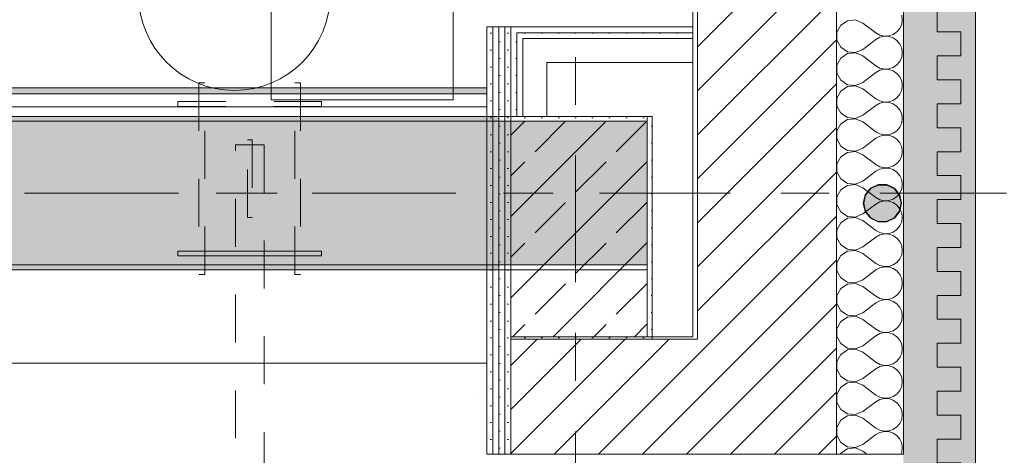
# Model space of a CAD drawing. Header units: metres. Extents: x -3.6 to 84.5, y -11 to 16.8.
# Tile 1022 of 1056: x 60.6 to 62.6, y 0 to 0.9. Entities that reach past the tile are written whole.
import ezdxf

# ---------------------------------------------------------------- set-up
doc = ezdxf.new("R2010")
doc.units = ezdxf.units.M
doc.header["$MEASUREMENT"] = 0
for name, pattern in [('Achse', [0.2, 0.1, -0.05, 0, -0.05]), ('Strichlinie doppelt', [0.546806, 0.264583, -0.105833, 0.070556, -0.105833]), ('Strichlinie eng', [0.115, 0.075, -0.04]), ('Wipeout_Contour', [1, 0, -1])]:
    doc.linetypes.add(name, pattern=pattern)
for name, color, linetype in [('301 - Elemente.Linie', 7, 'Continuous'), ('302 - Elemente.Schraffur', 7, 'Continuous'), ('451 - Universal.Achsen Raster', 7, 'Continuous'), ('605 - Struktur.Wand Innen', 7, 'Continuous'), ('607 - Struktur.Stütze', 7, 'Continuous'), ('608 - Struktur.Träger', 7, 'Continuous'), ('653 - Abdeckung.TB Verkofferung', 7, 'Continuous'), ('701 - Einrichtung.Möbel', 7, 'Continuous')]:
    doc.layers.add(name, color=color, linetype=linetype)
pattern_1 = [(45, (0, 0), (-0.01767767, 0.01767767), [0, -0.025])]
pattern_2 = [(45, (0, 0), (-0.08485281, 0.08485281), []), (45, (-0.04243, 0.04243), (-0.08485281, 0.08485281), [0.09, -0.03])]

# ---------------------------------------------------------------- blocks, each defined once
blk = doc.blocks.new('*X1')
at = {"layer": '302 - Elemente.Schraffur', "color": 7, "linetype": 'Continuous', "lineweight": 5}
for p, q in [((62.2979, 0.9099), (62.2839, 0.9007)), ((62.3145, 0.9115), (62.2979, 0.9099)), ((62.33, 0.905), (62.3145, 0.9115)), ((62.33, 0.905), (62.3575, 0.8844)), ((62.4125, 0.9119), (62.4112, 0.9213)), ((62.4112, 0.9025), (62.4125, 0.9119)), ((62.2839, 0.9007), (62.276, 0.8859)), ((62.276, 0.8859), (62.276, 0.8692)), ((62.3575, 0.8844), (62.3658, 0.8798)), ((62.3935, 0.8812), (62.4013, 0.8865)), ((62.4013, 0.8865), (62.4073, 0.8938)), ((62.4073, 0.8938), (62.4112, 0.9025)), ((62.276, 0.8692), (62.2839, 0.8544)), ((62.33, 0.8501), (62.3575, 0.8707)), ((62.3658, 0.8753), (62.3575, 0.8707)), ((62.3658, 0.8798), (62.375, 0.8777)), ((62.375, 0.8774), (62.3658, 0.8753)), ((62.375, 0.8777), (62.3845, 0.8781)), ((62.3845, 0.8769), (62.375, 0.8774)), ((62.3845, 0.8781), (62.3935, 0.8812)), ((62.3935, 0.8739), (62.3845, 0.8769)), ((62.4013, 0.8685), (62.3935, 0.8739)), ((62.4073, 0.8612), (62.4013, 0.8685)), ((62.2839, 0.8544), (62.2979, 0.8452)), ((62.2979, 0.8452), (62.3145, 0.8436)), ((62.3145, 0.8436), (62.33, 0.8501)), ((62.4112, 0.8526), (62.4073, 0.8612)), ((62.4125, 0.8432), (62.4112, 0.8526)), ((62.4112, 0.8338), (62.4125, 0.8432)), ((62.2839, 0.8319), (62.276, 0.8172)), ((62.2979, 0.8412), (62.2839, 0.8319)), ((62.3145, 0.8428), (62.2979, 0.8412)), ((62.33, 0.8363), (62.3145, 0.8428)), ((62.33, 0.8363), (62.3575, 0.8157)), ((62.4013, 0.8178), (62.4073, 0.8251)), ((62.4073, 0.8251), (62.4112, 0.8338)), ((62.276, 0.8172), (62.276, 0.8004)), ((62.33, 0.7813), (62.3575, 0.8019)), ((62.3575, 0.8157), (62.3658, 0.8111)), ((62.3658, 0.8065), (62.3575, 0.8019)), ((62.3658, 0.8111), (62.375, 0.8089)), ((62.375, 0.8087), (62.3658, 0.8065)), ((62.375, 0.8089), (62.3845, 0.8094)), ((62.3845, 0.8082), (62.375, 0.8087)), ((62.3845, 0.8094), (62.3935, 0.8124)), ((62.3935, 0.8052), (62.3845, 0.8082)), ((62.3935, 0.8124), (62.4013, 0.8178)), ((62.4013, 0.7998), (62.3935, 0.8052)), ((62.276, 0.8004), (62.2839, 0.7857)), ((62.2839, 0.7857), (62.2979, 0.7764)), ((62.3145, 0.7748), (62.33, 0.7813)), ((62.4073, 0.7925), (62.4013, 0.7998)), ((62.4112, 0.7838), (62.4073, 0.7925)), ((62.4125, 0.7744), (62.4112, 0.7838)), ((62.2839, 0.7632), (62.276, 0.7484)), ((62.2979, 0.7725), (62.2839, 0.7632)), ((62.2979, 0.7764), (62.3145, 0.7748)), ((62.3145, 0.774), (62.2979, 0.7725)), ((62.33, 0.7676), (62.3145, 0.774)), ((62.33, 0.7676), (62.3575, 0.7469)), ((62.4073, 0.7564), (62.4112, 0.765)), ((62.4112, 0.765), (62.4125, 0.7744)), ((62.276, 0.7484), (62.276, 0.7317)), ((62.3575, 0.7469), (62.3658, 0.7424)), ((62.3658, 0.7424), (62.375, 0.7402)), ((62.375, 0.7402), (62.3845, 0.7407)), ((62.3845, 0.7407), (62.3935, 0.7437)), ((62.3935, 0.7437), (62.4013, 0.7491)), ((62.4013, 0.7491), (62.4073, 0.7564)), ((62.276, 0.7317), (62.2839, 0.7169)), ((62.33, 0.7126), (62.3575, 0.7332)), ((62.3658, 0.7378), (62.3575, 0.7332)), ((62.375, 0.7399), (62.3658, 0.7378)), ((62.3845, 0.7395), (62.375, 0.7399)), ((62.3935, 0.7364), (62.3845, 0.7395)), ((62.4013, 0.7311), (62.3935, 0.7364)), ((62.4073, 0.7238), (62.4013, 0.7311)), ((62.4112, 0.7151), (62.4073, 0.7238)), ((62.2839, 0.7169), (62.2979, 0.7077)), ((62.2979, 0.7037), (62.2839, 0.6945)), ((62.2979, 0.7077), (62.3145, 0.7061)), ((62.3145, 0.7053), (62.2979, 0.7037)), ((62.3145, 0.7061), (62.33, 0.7126)), ((62.33, 0.6988), (62.3145, 0.7053)), ((62.4125, 0.7057), (62.4112, 0.7151)), ((62.4112, 0.6963), (62.4125, 0.7057)), ((62.2839, 0.6945), (62.276, 0.6797)), ((62.276, 0.6797), (62.276, 0.663)), ((62.33, 0.6988), (62.3575, 0.6782)), ((62.3935, 0.675), (62.4013, 0.6803)), ((62.4013, 0.6803), (62.4073, 0.6876)), ((62.4073, 0.6876), (62.4112, 0.6963)), ((62.276, 0.663), (62.2839, 0.6482)), ((62.33, 0.6438), (62.3575, 0.6645)), ((62.3575, 0.6782), (62.3658, 0.6736)), ((62.3658, 0.669), (62.3575, 0.6645)), ((62.3658, 0.6736), (62.375, 0.6715)), ((62.375, 0.6712), (62.3658, 0.669)), ((62.375, 0.6715), (62.3845, 0.6719)), ((62.3845, 0.6707), (62.375, 0.6712)), ((62.3845, 0.6719), (62.3935, 0.675)), ((62.3935, 0.6677), (62.3845, 0.6707)), ((62.4013, 0.6623), (62.3935, 0.6677)), ((62.4073, 0.655), (62.4013, 0.6623)), ((62.2839, 0.6482), (62.2979, 0.6389)), ((62.2979, 0.6389), (62.3145, 0.6374)), ((62.3145, 0.6374), (62.33, 0.6438)), ((62.4112, 0.6463), (62.4073, 0.655)), ((62.4125, 0.637), (62.4112, 0.6463)), ((62.2839, 0.6257), (62.276, 0.611)), ((62.2979, 0.635), (62.2839, 0.6257)), ((62.3145, 0.6366), (62.2979, 0.635)), ((62.33, 0.6301), (62.3145, 0.6366)), ((62.33, 0.6301), (62.3575, 0.6095)), ((62.4013, 0.6116), (62.4073, 0.6189)), ((62.4073, 0.6189), (62.4112, 0.6276)), ((62.4112, 0.6276), (62.4125, 0.637)), ((62.276, 0.611), (62.276, 0.5942)), ((62.3575, 0.6095), (62.3658, 0.6049)), ((62.3658, 0.6003), (62.3575, 0.5957)), ((62.3658, 0.6049), (62.375, 0.6027)), ((62.375, 0.6024), (62.3658, 0.6003)), ((62.375, 0.6027), (62.3845, 0.6032)), ((62.3845, 0.602), (62.375, 0.6024)), ((62.3845, 0.6032), (62.3935, 0.6062)), ((62.3935, 0.599), (62.3845, 0.602)), ((62.3935, 0.6062), (62.4013, 0.6116)), ((62.4013, 0.5936), (62.3935, 0.599)), ((62.276, 0.5942), (62.2839, 0.5795)), ((62.2839, 0.5795), (62.2979, 0.5702)), ((62.33, 0.5751), (62.3575, 0.5957)), ((62.4073, 0.5863), (62.4013, 0.5936)), ((62.4112, 0.5776), (62.4073, 0.5863)), ((62.4125, 0.5682), (62.4112, 0.5776)), ((62.2839, 0.557), (62.276, 0.5422)), ((62.2979, 0.5662), (62.2839, 0.557)), ((62.2979, 0.5702), (62.3145, 0.5686)), ((62.3145, 0.5678), (62.2979, 0.5662)), ((62.3145, 0.5686), (62.33, 0.5751)), ((62.33, 0.5613), (62.3145, 0.5678)), ((62.33, 0.5613), (62.3575, 0.5407)), ((62.4073, 0.5501), (62.4112, 0.5588)), ((62.4112, 0.5588), (62.4125, 0.5682)), ((62.276, 0.5422), (62.276, 0.5255)), ((62.3575, 0.5407), (62.3658, 0.5361)), ((62.3658, 0.5361), (62.375, 0.534)), ((62.3845, 0.5344), (62.3935, 0.5375)), ((62.3935, 0.5375), (62.4013, 0.5428)), ((62.4013, 0.5428), (62.4073, 0.5501)), ((62.276, 0.5255), (62.2839, 0.5107)), ((62.33, 0.5064), (62.3575, 0.527)), ((62.3658, 0.5316), (62.3575, 0.527)), ((62.375, 0.5337), (62.3658, 0.5316)), ((62.375, 0.534), (62.3845, 0.5344)), ((62.3845, 0.5332), (62.375, 0.5337)), ((62.3935, 0.5302), (62.3845, 0.5332)), ((62.4013, 0.5248), (62.3935, 0.5302)), ((62.4073, 0.5175), (62.4013, 0.5248)), ((62.4112, 0.5089), (62.4073, 0.5175)), ((62.2839, 0.5107), (62.2979, 0.5015)), ((62.2979, 0.4975), (62.2839, 0.4882)), ((62.2979, 0.5015), (62.3145, 0.4999)), ((62.3145, 0.4991), (62.2979, 0.4975)), ((62.3145, 0.4999), (62.33, 0.5064)), ((62.33, 0.4926), (62.3145, 0.4991)), ((62.4125, 0.4995), (62.4112, 0.5089)), ((62.4112, 0.4901), (62.4125, 0.4995)), ((62.2839, 0.4882), (62.276, 0.4735)), ((62.276, 0.4735), (62.276, 0.4567)), ((62.33, 0.4926), (62.3575, 0.472)), ((62.3935, 0.4687), (62.4013, 0.4741)), ((62.4013, 0.4741), (62.4073, 0.4814)), ((62.4073, 0.4814), (62.4112, 0.4901)), ((62.276, 0.4567), (62.2839, 0.442)), ((62.33, 0.4376), (62.3575, 0.4582)), ((62.3575, 0.472), (62.3658, 0.4674)), ((62.3658, 0.4628), (62.3575, 0.4582)), ((62.3658, 0.4674), (62.375, 0.4652)), ((62.375, 0.465), (62.3658, 0.4628)), ((62.375, 0.4652), (62.3845, 0.4657)), ((62.3845, 0.4645), (62.375, 0.465)), ((62.3845, 0.4657), (62.3935, 0.4687)), ((62.3935, 0.4615), (62.3845, 0.4645)), ((62.4013, 0.4561), (62.3935, 0.4615)), ((62.4073, 0.4488), (62.4013, 0.4561)), ((62.2839, 0.442), (62.2979, 0.4327)), ((62.2979, 0.4327), (62.3145, 0.4311)), ((62.3145, 0.4311), (62.33, 0.4376)), ((62.4112, 0.4401), (62.4073, 0.4488)), ((62.4125, 0.4307), (62.4112, 0.4401)), ((62.2839, 0.4195), (62.276, 0.4047)), ((62.2979, 0.4288), (62.2839, 0.4195)), ((62.3145, 0.4303), (62.2979, 0.4288)), ((62.33, 0.4239), (62.3145, 0.4303)), ((62.33, 0.4239), (62.3575, 0.4032)), ((62.4013, 0.4054), (62.4073, 0.4127)), ((62.4073, 0.4127), (62.4112, 0.4213)), ((62.4112, 0.4213), (62.4125, 0.4307)), ((62.276, 0.4047), (62.276, 0.388)), ((62.3575, 0.4032), (62.3658, 0.3987)), ((62.3658, 0.3941), (62.3575, 0.3895)), ((62.3658, 0.3987), (62.375, 0.3965)), ((62.375, 0.3962), (62.3658, 0.3941)), ((62.375, 0.3965), (62.3845, 0.397)), ((62.3845, 0.3958), (62.375, 0.3962)), ((62.3845, 0.397), (62.3935, 0.4)), ((62.3935, 0.3927), (62.3845, 0.3958)), ((62.3935, 0.4), (62.4013, 0.4054)), ((62.4013, 0.3874), (62.3935, 0.3927)), ((62.276, 0.388), (62.2839, 0.3732)), ((62.2839, 0.3732), (62.2979, 0.364)), ((62.33, 0.3689), (62.3575, 0.3895)), ((62.4073, 0.3801), (62.4013, 0.3874)), ((62.4112, 0.3714), (62.4073, 0.3801)), ((62.4125, 0.362), (62.4112, 0.3714)), ((62.2839, 0.3508), (62.276, 0.336)), ((62.2979, 0.36), (62.2839, 0.3508)), ((62.2979, 0.364), (62.3145, 0.3624)), ((62.3145, 0.3616), (62.2979, 0.36)), ((62.3145, 0.3624), (62.33, 0.3689)), ((62.33, 0.3551), (62.3145, 0.3616)), ((62.33, 0.3551), (62.3575, 0.3345)), ((62.4073, 0.3439), (62.4112, 0.3526)), ((62.4112, 0.3526), (62.4125, 0.362)), ((62.276, 0.336), (62.276, 0.3193)), ((62.3575, 0.3345), (62.3658, 0.3299)), ((62.3658, 0.3299), (62.375, 0.3278)), ((62.3845, 0.3282), (62.3935, 0.3313)), ((62.3935, 0.3313), (62.4013, 0.3366)), ((62.4013, 0.3366), (62.4073, 0.3439)), ((62.276, 0.3193), (62.2839, 0.3045)), ((62.33, 0.3001), (62.3575, 0.3208)), ((62.3658, 0.3253), (62.3575, 0.3208)), ((62.375, 0.3275), (62.3658, 0.3253)), ((62.375, 0.3278), (62.3845, 0.3282)), ((62.3845, 0.327), (62.375, 0.3275)), ((62.3935, 0.324), (62.3845, 0.327)), ((62.4013, 0.3186), (62.3935, 0.324)), ((62.4073, 0.3113), (62.4013, 0.3186)), ((62.4112, 0.3026), (62.4073, 0.3113)), ((62.2839, 0.3045), (62.2979, 0.2952)), ((62.2979, 0.2913), (62.2839, 0.282)), ((62.2979, 0.2952), (62.3145, 0.2937)), ((62.3145, 0.2929), (62.2979, 0.2913)), ((62.3145, 0.2937), (62.33, 0.3001)), ((62.33, 0.2864), (62.3145, 0.2929)), ((62.4125, 0.2933), (62.4112, 0.3026)), ((62.4112, 0.2839), (62.4125, 0.2933)), ((62.2839, 0.282), (62.276, 0.2673)), ((62.33, 0.2864), (62.3575, 0.2658)), ((62.3935, 0.2625), (62.4013, 0.2679)), ((62.4013, 0.2679), (62.4073, 0.2752)), ((62.4073, 0.2752), (62.4112, 0.2839)), ((62.276, 0.2673), (62.276, 0.2505)), ((62.276, 0.2505), (62.2839, 0.2358)), ((62.33, 0.2314), (62.3575, 0.252)), ((62.3575, 0.2658), (62.3658, 0.2612)), ((62.3658, 0.2566), (62.3575, 0.252)), ((62.3658, 0.2612), (62.375, 0.259)), ((62.375, 0.2587), (62.3658, 0.2566)), ((62.375, 0.259), (62.3845, 0.2595)), ((62.3845, 0.2583), (62.375, 0.2587)), ((62.3845, 0.2595), (62.3935, 0.2625)), ((62.3935, 0.2553), (62.3845, 0.2583)), ((62.4013, 0.2499), (62.3935, 0.2553)), ((62.4073, 0.2426), (62.4013, 0.2499)), ((62.2839, 0.2358), (62.2979, 0.2265)), ((62.2979, 0.2265), (62.3145, 0.2249)), ((62.3145, 0.2249), (62.33, 0.2314)), ((62.4112, 0.2339), (62.4073, 0.2426)), ((62.4125, 0.2245), (62.4112, 0.2339)), ((62.2839, 0.2133), (62.276, 0.1985)), ((62.2979, 0.2225), (62.2839, 0.2133)), ((62.3145, 0.2241), (62.2979, 0.2225)), ((62.33, 0.2176), (62.3145, 0.2241)), ((62.33, 0.2176), (62.3575, 0.197)), ((62.4013, 0.1991), (62.4073, 0.2064)), ((62.4073, 0.2064), (62.4112, 0.2151)), ((62.4112, 0.2151), (62.4125, 0.2245)), ((62.276, 0.1985), (62.276, 0.1818)), ((62.3575, 0.197), (62.3658, 0.1924)), ((62.3658, 0.1879), (62.3575, 0.1833)), ((62.3658, 0.1924), (62.375, 0.1903)), ((62.375, 0.19), (62.3658, 0.1879)), ((62.375, 0.1903), (62.3845, 0.1907)), ((62.3845, 0.1895), (62.375, 0.19)), ((62.3845, 0.1907), (62.3935, 0.1938)), ((62.3935, 0.1865), (62.3845, 0.1895)), ((62.3935, 0.1938), (62.4013, 0.1991)), ((62.4013, 0.1811), (62.3935, 0.1865)), ((62.276, 0.1818), (62.2839, 0.167)), ((62.2839, 0.167), (62.2979, 0.1578)), ((62.33, 0.1627), (62.3575, 0.1833)), ((62.4073, 0.1738), (62.4013, 0.1811)), ((62.4112, 0.1652), (62.4073, 0.1738)), ((62.4125, 0.1558), (62.4112, 0.1652)), ((62.2839, 0.1445), (62.276, 0.1298)), ((62.2979, 0.1538), (62.2839, 0.1445)), ((62.2979, 0.1578), (62.3145, 0.1562)), ((62.3145, 0.1554), (62.2979, 0.1538)), ((62.3145, 0.1562), (62.33, 0.1627)), ((62.33, 0.1489), (62.3145, 0.1554)), ((62.33, 0.1489), (62.3575, 0.1283)), ((62.4073, 0.1377), (62.4112, 0.1464)), ((62.4112, 0.1464), (62.4125, 0.1558)), ((62.276, 0.1298), (62.276, 0.113)), ((62.3575, 0.1283), (62.3658, 0.1237)), ((62.3658, 0.1237), (62.375, 0.1215)), ((62.3845, 0.122), (62.3935, 0.125)), ((62.3935, 0.125), (62.4013, 0.1304)), ((62.4013, 0.1304), (62.4073, 0.1377)), ((62.276, 0.113), (62.2839, 0.0983)), ((62.33, 0.0939), (62.3575, 0.1145)), ((62.3658, 0.1191), (62.3575, 0.1145)), ((62.375, 0.1213), (62.3658, 0.1191)), ((62.375, 0.1215), (62.3845, 0.122)), ((62.3845, 0.1208), (62.375, 0.1213)), ((62.3935, 0.1178), (62.3845, 0.1208)), ((62.4013, 0.1124), (62.3935, 0.1178)), ((62.4073, 0.1051), (62.4013, 0.1124)), ((62.4112, 0.0964), (62.4073, 0.1051)), ((62.2839, 0.0983), (62.2979, 0.089)), ((62.2979, 0.0851), (62.2839, 0.0758)), ((62.2979, 0.089), (62.3145, 0.0874)), ((62.3145, 0.0866), (62.2979, 0.0851)), ((62.3145, 0.0874), (62.33, 0.0939)), ((62.33, 0.0802), (62.3145, 0.0866)), ((62.4125, 0.087), (62.4112, 0.0964)), ((62.4112, 0.0776), (62.4125, 0.087)), ((62.2839, 0.0758), (62.276, 0.061)), ((62.33, 0.0802), (62.3575, 0.0595)), ((62.4013, 0.0617), (62.4073, 0.069)), ((62.4073, 0.069), (62.4112, 0.0776)), ((62.276, 0.061), (62.276, 0.0443)), ((62.276, 0.0443), (62.2839, 0.0295)), ((62.33, 0.0252), (62.3575, 0.0458)), ((62.3575, 0.0595), (62.3658, 0.055)), ((62.3658, 0.0504), (62.3575, 0.0458)), ((62.3658, 0.055), (62.375, 0.0528)), ((62.375, 0.0525), (62.3658, 0.0504)), ((62.375, 0.0528), (62.3845, 0.0533)), ((62.3845, 0.0521), (62.375, 0.0525)), ((62.3845, 0.0533), (62.3935, 0.0563)), ((62.3935, 0.049), (62.3845, 0.0521)), ((62.3935, 0.0563), (62.4013, 0.0617)), ((62.4013, 0.0437), (62.3935, 0.049)), ((62.4073, 0.0364), (62.4013, 0.0437)), ((62.2839, 0.0295), (62.2979, 0.0203)), ((62.3145, 0.0187), (62.33, 0.0252)), ((62.4112, 0.0277), (62.4073, 0.0364)), ((62.4125, 0.0183), (62.4112, 0.0277)), ((62.2839, 0.0071), (62.2828, 0.005)), ((62.2979, 0.0163), (62.2839, 0.0071)), ((62.2979, 0.0203), (62.3145, 0.0187)), ((62.3145, 0.0179), (62.2979, 0.0163)), ((62.33, 0.0114), (62.3145, 0.0179)), ((62.33, 0.0114), (62.3385, 0.005)), ((62.4094, 0.005), (62.4112, 0.0089)), ((62.4112, 0.0089), (62.4125, 0.0183))]:
    blk.add_line(p, q, dxfattribs=at)

msp = doc.modelspace()

# ---------------------------------------------------------------- hatches: boundary and pattern name
at = {"layer": '302 - Elemente.Schraffur', "linetype": 'Continuous', "lineweight": 0, "true_color": 0x4b4532}
msp.add_hatch(color=49, dxfattribs=at).paths.add_polyline_path([(62.415, 5.1), (62.415, -2.875), (62.565, -2.931), (62.565, 5.1)])
at = {"layer": '653 - Abdeckung.TB Verkofferung', "linetype": 'Continuous', "lineweight": 0, "true_color": 0x000000}
h = msp.add_hatch(dxfattribs=at)
h.set_pattern_fill('Gips_0001', color=18, style=0, pattern_type=2)
h.set_pattern_definition(pattern_1)
h.paths.add_polyline_path([(47.44, 0.757), (61.545, 0.757), (61.545, 0.7695), (47.44, 0.7695)])

# ---------------------------------------------------------------- linework, layer by layer
at = {"layer": '301 - Elemente.Linie', "color": 7, "linetype": 'Continuous', "lineweight": 13}
msp.add_line((62.565, 5.1), (62.565, -7.92), dxfattribs=at)
at = {"layer": '301 - Elemente.Linie', "color": 7, "linetype": 'Continuous', "lineweight": 5}
msp.add_line((61.5267, 0.1209), (61.5267, 0.1209), dxfattribs=at)
at = {"layer": '301 - Elemente.Linie', "color": 7, "linetype": 'Continuous', "lineweight": 18}
msp.add_lwpolyline([(61.095, 0.745), (61.475, 0.745), (61.475, 1.23), (61.095, 1.23)], close=True, dxfattribs=at)
at = {"layer": '301 - Elemente.Linie', "color": 140, "linetype": 'Continuous', "lineweight": 18, "true_color": 0x00aaff}
for points in [[(62.485, 0.8365), (62.535, 0.8365), (62.535, 0.8865), (62.485, 0.8865), (62.485, 0.9365)], [(62.485, 0.7365), (62.535, 0.7365), (62.535, 0.7865), (62.485, 0.7865), (62.485, 0.8365)], [(62.485, 0.6365), (62.535, 0.6365), (62.535, 0.6865), (62.485, 0.6865), (62.485, 0.7365)], [(62.485, 0.5365), (62.535, 0.5365), (62.535, 0.5865), (62.485, 0.5865), (62.485, 0.6365)], [(62.485, 0.4365), (62.535, 0.4365), (62.535, 0.4865), (62.485, 0.4865), (62.485, 0.5365)], [(62.485, 0.3365), (62.535, 0.3365), (62.535, 0.3865), (62.485, 0.3865), (62.485, 0.4365)], [(62.485, 0.2365), (62.535, 0.2365), (62.535, 0.2865), (62.485, 0.2865), (62.485, 0.3365)], [(62.485, 0.1365), (62.535, 0.1365), (62.535, 0.1865), (62.485, 0.1865), (62.485, 0.2365)], [(62.485, 0.0365), (62.535, 0.0365), (62.535, 0.0865), (62.485, 0.0865), (62.485, 0.1365)], [(62.485, -0.0635), (62.535, -0.0635), (62.535, -0.0135), (62.485, -0.0135), (62.485, 0.0365)]]:
    msp.add_lwpolyline(points, dxfattribs=at)
at = {"layer": '301 - Elemente.Linie', "color": 140, "linetype": 'Strichlinie eng', "lineweight": 13, "true_color": 0x00aaff}
for points in [[(60.944, 0.38), (60.956, 0.38), (60.956, 0.78), (60.944, 0.78)], [(61.144, 0.78), (61.156, 0.78), (61.156, 0.38), (61.144, 0.38)], [(60.9, 0.741), (61.2, 0.741), (61.2, 0.731), (60.9, 0.731)], [(61.045, 0.661), (61.055, 0.661), (61.055, 0.499), (61.045, 0.499)], [(61.02, 0.651), (61.08, 0.651), (61.08, -0.162), (61.02, -0.162)]]:
    msp.add_lwpolyline(points, close=True, dxfattribs=at)
at = {"layer": '301 - Elemente.Linie', "color": 140, "linetype": 'Continuous', "lineweight": 13, "true_color": 0x00aaff}
msp.add_lwpolyline([(60.9, 0.419), (61.2, 0.419), (61.2, 0.429), (60.9, 0.429)], close=True, dxfattribs=at)
at = {"layer": '653 - Abdeckung.TB Verkofferung', "color": 7, "linetype": 'Continuous', "lineweight": 9}
for p, q in [((44.79, 0.7695), (61.545, 0.7695)), ((61.545, 0.195), (61.545, 0.7695)), ((44.79, 0.195), (61.545, 0.195))]:
    msp.add_line(p, q, dxfattribs=at)
at = {"layer": '653 - Abdeckung.TB Verkofferung', "color": 7, "linetype": 'Continuous', "lineweight": 5}
for p, q in [((61.545, 0.7695), (47.44, 0.7695)), ((61.545, 0.757), (47.44, 0.757)), ((61.545, 0.73), (47.44, 0.73)), ((61.545, 0.71), (47.44, 0.71))]:
    msp.add_line(p, q, dxfattribs=at)
at = {"layer": '653 - Abdeckung.TB Verkofferung', "color": 7, "linetype": 'Continuous', "lineweight": 5, "flags": 128}
msp.add_lwpolyline([(61.545, 0.7695), (61.545, 0.757), (61.545, 0.73), (61.545, 0.71)], dxfattribs=at)
at = {"layer": '701 - Einrichtung.Möbel', "color": 252, "linetype": 'Continuous', "lineweight": 13, "true_color": 0x919191}
msp.add_lwpolyline([(61.218, 0.9643, 1), (60.818, 0.9643, 1)], format="xyb", close=True, dxfattribs=at)

# ---------------------------------------------------------------- wipeouts: each hides what was drawn before it
at = {"color": 254, "linetype": 'Wipeout_Contour', "lineweight": 0, "ltscale": 246.43393}
msp.add_wipeout([(61.595, 0.71), (61.6075, 0.71), (61.6075, 0.885), (61.595, 0.885)], dxfattribs=at).dxf.layer = '605 - Struktur.Wand Innen'

# ---------------------------------------------------------------- next in the draw order: hatches: boundary and pattern name
at = {"layer": '605 - Struktur.Wand Innen', "linetype": 'Continuous', "lineweight": 5}
h = msp.add_hatch(dxfattribs=at)
h.set_pattern_fill('Gips_0001', style=0, pattern_type=2)
h.set_pattern_definition(pattern_1)
h.paths.add_polyline_path([(61.595, 0.71), (61.6075, 0.71), (61.6075, 0.885), (61.595, 0.885)])

# ---------------------------------------------------------------- next in the draw order: wipeouts: each hides what was drawn before it
at = {"color": 254, "linetype": 'Wipeout_Contour', "lineweight": 0, "ltscale": 249.801045}
msp.add_wipeout([(62.275, 0.005), (62.415, 0.005), (62.415, 5.1), (62.275, 5.1)], dxfattribs=at).dxf.layer = '302 - Elemente.Schraffur'

# ---------------------------------------------------------------- next in the draw order: hatches: boundary and pattern name
at = {"layer": '302 - Elemente.Schraffur', "linetype": 'Continuous', "lineweight": 0, "true_color": 0x002a3f}
msp.add_hatch(color=158, dxfattribs=at).paths.add_polyline_path([(62.4168, 5.0365), (62.4414, 5.0365), (62.4414, -0.4635), (62.535, -0.4635), (62.535, 5.0365), (62.535, 5.0865), (62.4168, 5.0865)])
at = {"layer": '302 - Elemente.Schraffur', "linetype": 'Continuous', "lineweight": 13}
msp.add_hatch(color=255, dxfattribs=at).paths.add_polyline_path([(62.3311, 0.5289), (62.335, 0.5115), (62.3461, 0.4976), (62.3622, 0.4899), (62.38, 0.4899), (62.396, 0.4976), (62.4071, 0.5115), (62.4111, 0.5289), (62.4071, 0.5462), (62.396, 0.5601), (62.38, 0.5679), (62.3622, 0.5679), (62.3461, 0.5601), (62.335, 0.5462)])
at = {"layer": '302 - Elemente.Schraffur', "linetype": 'Continuous', "lineweight": 13, "true_color": 0xff6a6a}
msp.add_hatch(color=11, dxfattribs=at).paths.add_polyline_path([(62.3321, 0.5289), (62.336, 0.512), (62.3468, 0.4984), (62.3624, 0.4909), (62.3798, 0.4909), (62.3954, 0.4984), (62.4062, 0.512), (62.41, 0.5289), (62.4062, 0.5458), (62.3954, 0.5593), (62.3798, 0.5668), (62.3624, 0.5668), (62.3468, 0.5593), (62.336, 0.5458)])

# ---------------------------------------------------------------- next in the draw order: linework, layer by layer
at = {"layer": '301 - Elemente.Linie', "color": 7, "linetype": 'Continuous', "lineweight": 18}
msp.add_line((62.415, 0.005), (62.415, 5.1), dxfattribs=at)
at = {"layer": '301 - Elemente.Linie', "color": 7, "linetype": 'Continuous', "lineweight": 9}
for points in [[(62.3311, 0.5289), (62.335, 0.5115), (62.3461, 0.4976), (62.3622, 0.4899), (62.38, 0.4899), (62.396, 0.4976), (62.4071, 0.5115), (62.4111, 0.5289), (62.4071, 0.5462), (62.396, 0.5601), (62.38, 0.5679), (62.3622, 0.5679), (62.3461, 0.5601), (62.335, 0.5462)], [(62.3321, 0.5289), (62.336, 0.512), (62.3468, 0.4984), (62.3624, 0.4909), (62.3798, 0.4909), (62.3954, 0.4984), (62.4062, 0.512), (62.41, 0.5289), (62.4062, 0.5458), (62.3954, 0.5593), (62.3798, 0.5668), (62.3624, 0.5668), (62.3468, 0.5593), (62.336, 0.5458)]]:
    msp.add_lwpolyline(points, close=True, dxfattribs=at)

# ---------------------------------------------------------------- next in the draw order: block references
at = {"layer": '302 - Elemente.Schraffur', "color": 7, "linetype": 'Continuous', "lineweight": 5}
msp.add_blockref('*X1', (0, 0), dxfattribs=at)

# ---------------------------------------------------------------- next in the draw order: wipeouts: each hides what was drawn before it
at = {"color": 254, "linetype": 'Wipeout_Contour', "lineweight": 0, "ltscale": 246.48357}
msp.add_wipeout([(61.6075, 0.71), (61.62, 0.71), (61.62, 0.8725), (61.6075, 0.8725)], dxfattribs=at).dxf.layer = '605 - Struktur.Wand Innen'

# ---------------------------------------------------------------- next in the draw order: hatches: boundary and pattern name
at = {"layer": '605 - Struktur.Wand Innen', "linetype": 'Continuous', "lineweight": 5}
h = msp.add_hatch(dxfattribs=at)
h.set_pattern_fill('Gips_0001', style=0, pattern_type=2)
h.set_pattern_definition(pattern_1)
h.paths.add_polyline_path([(61.6075, 0.71), (61.62, 0.71), (61.62, 0.8725), (61.6075, 0.8725)])
at = {"layer": '607 - Struktur.Stütze', "linetype": 'Continuous', "lineweight": 0, "true_color": 0x000000}
h = msp.add_hatch(dxfattribs=at)
h.set_pattern_fill('Gips_0001', color=18, style=0, pattern_type=2)
h.set_pattern_definition(pattern_1)
h.paths.add_polyline_path([(61.57, 0.71), (61.57, 0.24), (61.89, 0.24), (61.89, 0.71)])
h.paths.add_polyline_path([(61.58, 0.25), (61.58, 0.7), (61.88, 0.7), (61.88, 0.25)], flags=0)
h = msp.add_hatch(dxfattribs=at)
h.set_pattern_fill('Beton__Stahlbeton_0001', color=18, style=0, pattern_type=2)
h.set_pattern_definition(pattern_2)
h.paths.add_polyline_path([(61.58, 0.25), (61.88, 0.25), (61.88, 0.7), (61.58, 0.7)])

# ---------------------------------------------------------------- next in the draw order: linework, layer by layer
at = {"layer": '607 - Struktur.Stütze', "color": 7, "linetype": 'Continuous', "lineweight": 5, "flags": 128}
msp.add_lwpolyline([(61.57, 0.71), (61.57, 0.24), (61.89, 0.24), (61.89, 0.71)], close=True, dxfattribs=at)
at = {"layer": '607 - Struktur.Stütze', "color": 7, "linetype": 'Continuous', "lineweight": 13, "flags": 128}
msp.add_lwpolyline([(61.58, 0.25), (61.88, 0.25), (61.88, 0.7), (61.58, 0.7)], close=True, dxfattribs=at)

# ---------------------------------------------------------------- next in the draw order: wipeouts: each hides what was drawn before it
at = {"color": 254, "linetype": 'Wipeout_Contour', "lineweight": 0, "ltscale": 371.993518}
msp.add_wipeout([(61.985, 5.1), (61.985, 0.245), (61.595, 0.245), (61.595, 0.005), (62.275, 0.005), (62.275, 5.1)], dxfattribs=at).dxf.layer = '302 - Elemente.Schraffur'

# ---------------------------------------------------------------- next in the draw order: hatches: boundary and pattern name
at = {"layer": '302 - Elemente.Schraffur', "linetype": 'Continuous', "lineweight": 5}
h = msp.add_hatch(dxfattribs=at)
h.set_pattern_fill('MW_Kalksandstein_0001', style=0, pattern_type=2)
h.set_pattern_definition([(45, (0, 0), (-0.04596194, 0.04596194), [])])
h.paths.add_polyline_path([(61.985, 5.1), (61.985, 0.245), (61.595, 0.245), (61.595, 0.005), (62.275, 0.005), (62.275, 5.1)])

# ---------------------------------------------------------------- next in the draw order: linework, layer by layer
at = {"layer": '301 - Elemente.Linie', "color": 7, "linetype": 'Continuous', "lineweight": 18}
for p, q in [((62.275, 0.005), (62.275, 5.1)), ((61.88, 0.25), (61.975, 0.25))]:
    msp.add_line(p, q, dxfattribs=at)
at = {"layer": '605 - Struktur.Wand Innen', "color": 7, "linetype": 'Continuous', "lineweight": 13}
msp.add_line((61.62, 0.8225), (61.62, 0.71), dxfattribs=at)
for points in [[(61.67, 0.8225), (61.975, 0.8225)], [(61.67, 0.71), (61.67, 0.8225)], [(62.415, 0.005), (62.275, 0.005)]]:
    msp.add_lwpolyline(points, dxfattribs=at)
at = {"layer": '608 - Struktur.Träger', "color": 7, "linetype": 'Continuous', "lineweight": 13}
msp.add_line((61.88, 0.39), (61.88, 0.71), dxfattribs=at)
at = {"layer": '608 - Struktur.Träger', "color": 7, "linetype": 'Continuous', "lineweight": 9}
msp.add_line((61.88, 0.7), (61.88, 0.4), dxfattribs=at)

# ---------------------------------------------------------------- next in the draw order: wipeouts: each hides what was drawn before it
at = {"color": 254, "linetype": 'Wipeout_Contour', "lineweight": 0, "ltscale": 246.376046}
msp.add_wipeout([(61.595, 0.005), (61.595, 0.8975), (61.5825, 0.8975), (61.5825, 0.005)], dxfattribs=at).dxf.layer = '605 - Struktur.Wand Innen'

# ---------------------------------------------------------------- next in the draw order: hatches: boundary and pattern name
at = {"layer": '605 - Struktur.Wand Innen', "linetype": 'Continuous', "lineweight": 5}
h = msp.add_hatch(dxfattribs=at)
h.set_pattern_fill('Gips_0001', style=0, pattern_type=2)
h.set_pattern_definition(pattern_1)
h.paths.add_polyline_path([(61.595, 0.005), (61.595, 0.8975), (61.5825, 0.8975), (61.5825, 0.005)])

# ---------------------------------------------------------------- next in the draw order: linework, layer by layer
at = {"layer": '301 - Elemente.Linie', "color": 7, "linetype": 'Continuous', "lineweight": 18}
for p, q in [((61.595, 0.005), (61.595, 0.26)), ((61.595, 0.245), (61.985, 0.245)), ((62.275, 0.005), (61.595, 0.005))]:
    msp.add_line(p, q, dxfattribs=at)
at = {"layer": '301 - Elemente.Linie', "color": 7, "linetype": 'Continuous', "lineweight": 5}
msp.add_line((61.595, 0.043), (61.595, 0.043), dxfattribs=at)
msp.add_line((61.595, 0.043), (61.595, 0.043), dxfattribs=at)
at = {"layer": '605 - Struktur.Wand Innen', "color": 7, "linetype": 'Continuous', "lineweight": 13}
msp.add_lwpolyline([(61.595, 0.01), (61.595, 0.8975)], dxfattribs=at)

# ---------------------------------------------------------------- next in the draw order: wipeouts: each hides what was drawn before it
at = {"color": 254, "linetype": 'Wipeout_Contour', "lineweight": 0, "ltscale": 246.32605}
msp.add_wipeout([(61.5825, 0.005), (61.5825, 0.8975), (61.57, 0.8975), (61.57, 0.005)], dxfattribs=at).dxf.layer = '605 - Struktur.Wand Innen'

# ---------------------------------------------------------------- next in the draw order: hatches: boundary and pattern name
at = {"layer": '605 - Struktur.Wand Innen', "linetype": 'Continuous', "lineweight": 5}
h = msp.add_hatch(dxfattribs=at)
h.set_pattern_fill('Gips_0001', style=0, pattern_type=2)
h.set_pattern_definition(pattern_1)
h.paths.add_polyline_path([(61.5825, 0.005), (61.5825, 0.8975), (61.57, 0.8975), (61.57, 0.005)])

# ---------------------------------------------------------------- next in the draw order: linework, layer by layer
at = {"layer": '605 - Struktur.Wand Innen', "color": 7, "linetype": 'Continuous', "lineweight": 9}
msp.add_line((61.5825, 0.005), (61.5825, 0.8975), dxfattribs=at)
at = {"layer": '605 - Struktur.Wand Innen', "color": 7, "linetype": 'Continuous', "lineweight": 13}
msp.add_lwpolyline([(61.57, 0.8975), (61.57, 0.01)], dxfattribs=at)

# ---------------------------------------------------------------- next in the draw order: wipeouts: each hides what was drawn before it
at = {"color": 254, "linetype": 'Wipeout_Contour', "lineweight": 0, "ltscale": 246.276054}
msp.add_wipeout([(61.57, 0.005), (61.57, 0.8975), (61.5575, 0.8975), (61.5575, 0.005)], dxfattribs=at).dxf.layer = '605 - Struktur.Wand Innen'

# ---------------------------------------------------------------- next in the draw order: hatches: boundary and pattern name
at = {"layer": '605 - Struktur.Wand Innen', "linetype": 'Continuous', "lineweight": 5}
h = msp.add_hatch(dxfattribs=at)
h.set_pattern_fill('Gips_0001', style=0, pattern_type=2)
h.set_pattern_definition(pattern_1)
h.paths.add_polyline_path([(61.57, 0.005), (61.57, 0.8975), (61.5575, 0.8975), (61.5575, 0.005)])

# ---------------------------------------------------------------- next in the draw order: linework, layer by layer
at = {"layer": '605 - Struktur.Wand Innen', "color": 7, "linetype": 'Continuous', "lineweight": 13}
msp.add_lwpolyline([(61.57, 0.005), (61.57, 0.8975)], dxfattribs=at)
at = {"layer": '608 - Struktur.Träger', "color": 7, "linetype": 'Continuous', "lineweight": 5}
for p, q in [((61.57, 0.71), (61.57, 0.7)), ((61.57, 0.4), (61.57, 0.39))]:
    msp.add_line(p, q, dxfattribs=at)
at = {"layer": '608 - Struktur.Träger', "color": 7, "linetype": 'Continuous', "lineweight": 13}
msp.add_line((61.88, 0.7), (61.57, 0.7), dxfattribs=at)

# ---------------------------------------------------------------- next in the draw order: wipeouts: each hides what was drawn before it
at = {"color": 254, "linetype": 'Wipeout_Contour', "lineweight": 0, "ltscale": 246.226058}
msp.add_wipeout([(61.5575, 0.005), (61.5575, 0.8975), (61.545, 0.8975), (61.545, 0.005)], dxfattribs=at).dxf.layer = '605 - Struktur.Wand Innen'

# ---------------------------------------------------------------- next in the draw order: hatches: boundary and pattern name
at = {"layer": '605 - Struktur.Wand Innen', "linetype": 'Continuous', "lineweight": 5}
h = msp.add_hatch(dxfattribs=at)
h.set_pattern_fill('Gips_0001', style=0, pattern_type=2)
h.set_pattern_definition(pattern_1)
h.paths.add_polyline_path([(61.5575, 0.005), (61.5575, 0.8975), (61.545, 0.8975), (61.545, 0.005)])
at = {"layer": '608 - Struktur.Träger', "linetype": 'Continuous', "lineweight": 0, "true_color": 0x000000}
h = msp.add_hatch(dxfattribs=at)
h.set_pattern_fill('Beton__Stahlbeton_0001', color=18, style=0, pattern_type=2)
h.set_pattern_definition(pattern_2)
h.paths.add_polyline_path([(0.69, 0.7), (0.38, 0.7), (0.38, 0.4), (0.69, 0.4), (3.97, 0.4), (4.29, 0.4), (7.57, 0.4), (7.89, 0.4), (11.17, 0.4), (11.49, 0.4), (14.77, 0.4), (15.09, 0.4), (18.37, 0.4), (18.69, 0.4), (21.97, 0.4), (22.29, 0.4), (25.57, 0.4), (25.89, 0.4), (29.17, 0.4), (29.49, 0.4), (32.77, 0.4), (33.09, 0.4), (36.37, 0.4), (36.69, 0.4), (39.97, 0.4), (40.29, 0.4), (43.57, 0.4), (43.89, 0.4), (47.17, 0.4), (47.49, 0.4), (50.77, 0.4), (51.09, 0.4), (51.8, 0.4), (51.97, 0.4), (54.37, 0.4), (54.69, 0.4), (57.97, 0.4), (58.29, 0.4), (61.57, 0.4), (61.88, 0.4), (61.88, 0.7), (61.57, 0.7), (58.29, 0.7), (57.97, 0.7), (54.69, 0.7), (54.37, 0.7), (51.97, 0.7), (51.8, 0.7), (51.09, 0.7), (50.77, 0.7), (47.49, 0.7), (47.17, 0.7), (43.89, 0.7), (43.57, 0.7), (40.29, 0.7), (39.935, 0.7), (36.69, 0.7), (36.37, 0.7), (33.09, 0.7), (32.77, 0.7), (29.49, 0.7), (29.17, 0.7), (25.89, 0.7), (25.57, 0.7), (22.29, 0.7), (21.97, 0.7), (18.69, 0.7), (18.37, 0.7), (15.09, 0.7), (14.77, 0.7), (11.49, 0.7), (11.17, 0.7), (7.89, 0.7), (7.57, 0.7), (4.29, 0.7), (3.97, 0.7)])
h = msp.add_hatch(dxfattribs=at)
h.set_pattern_fill('Gips_0001', color=18, style=0, pattern_type=2)
h.set_pattern_definition(pattern_1)
h.paths.add_polyline_path([(58.29, 0.71), (58.29, 0.7), (61.57, 0.7), (61.57, 0.71)])
h = msp.add_hatch(dxfattribs=at)
h.set_pattern_fill('Gips_0001', color=18, style=0, pattern_type=2)
h.set_pattern_definition(pattern_1)
h.paths.add_polyline_path([(58.29, 0.4), (58.29, 0.39), (61.57, 0.39), (61.57, 0.4)])

# ---------------------------------------------------------------- next in the draw order: linework, layer by layer
at = {"layer": '301 - Elemente.Linie', "color": 7, "linetype": 'Continuous', "lineweight": 5}
msp.add_line((61.545, 0.043), (61.545, 0.043), dxfattribs=at)
msp.add_line((61.545, 0.043), (61.545, 0.043), dxfattribs=at)
at = {"layer": '451 - Universal.Achsen Raster', "color": 160, "linetype": 'Strichlinie doppelt', "lineweight": 9, "true_color": 0x3232ff}
msp.add_line((64.935, 0.55), (-3.175, 0.55), dxfattribs=at)
at = {"layer": '605 - Struktur.Wand Innen', "color": 7, "linetype": 'Continuous', "lineweight": 9}
msp.add_line((61.5575, 0.005), (61.5575, 0.8975), dxfattribs=at)
at = {"layer": '605 - Struktur.Wand Innen', "color": 7, "linetype": 'Continuous', "lineweight": 13}
for points in [[(61.595, 0.8975), (61.545, 0.8975)], [(61.545, 0.8975), (61.545, 0.005)], [(61.545, 0.005), (61.595, 0.005)]]:
    msp.add_lwpolyline(points, dxfattribs=at)
at = {"layer": '608 - Struktur.Träger', "color": 7, "linetype": 'Continuous', "lineweight": 13}
for p, q in [((0.38, 0.71), (61.88, 0.71)), ((61.57, 0.7), (58.29, 0.7)), ((0.38, 0.39), (61.88, 0.39))]:
    msp.add_line(p, q, dxfattribs=at)
at = {"layer": '608 - Struktur.Träger', "color": 7, "linetype": 'Continuous', "lineweight": 5}
for p, q in [((61.57, 0.71), (58.29, 0.71)), ((61.57, 0.39), (58.29, 0.39))]:
    msp.add_line(p, q, dxfattribs=at)
at = {"layer": '608 - Struktur.Träger', "color": 7, "linetype": 'Achse', "lineweight": 9}
msp.add_line((0.38, 0.55), (61.88, 0.55), dxfattribs=at)
at = {"layer": '608 - Struktur.Träger', "color": 7, "linetype": 'Continuous', "lineweight": 13, "flags": 128}
msp.add_lwpolyline([(61.88, 0.4), (61.57, 0.4), (58.29, 0.4), (57.97, 0.4), (54.69, 0.4), (54.37, 0.4)], dxfattribs=at)

# ---------------------------------------------------------------- next in the draw order: wipeouts: each hides what was drawn before it
at = {"color": 254, "linetype": 'Wipeout_Contour', "lineweight": 0, "ltscale": 185.315393}
msp.add_wipeout([(61.595, 0.885), (61.6075, 0.885), (61.595, 0.8975)], dxfattribs=at).dxf.layer = '605 - Struktur.Wand Innen'

# ---------------------------------------------------------------- next in the draw order: hatches: boundary and pattern name
at = {"layer": '605 - Struktur.Wand Innen', "linetype": 'Continuous', "lineweight": 5}
h = msp.add_hatch(dxfattribs=at)
h.set_pattern_fill('Gips_0001', style=0, pattern_type=2)
h.set_pattern_definition(pattern_1)
h.paths.add_polyline_path([(61.595, 0.885), (61.6075, 0.885), (61.595, 0.8975)])

# ---------------------------------------------------------------- next in the draw order: wipeouts: each hides what was drawn before it
at = {"color": 254, "linetype": 'Wipeout_Contour', "lineweight": 0, "ltscale": 185.352456}
msp.add_wipeout([(61.6075, 0.8725), (61.62, 0.8725), (61.6075, 0.885)], dxfattribs=at).dxf.layer = '605 - Struktur.Wand Innen'

# ---------------------------------------------------------------- next in the draw order: hatches: boundary and pattern name
at = {"layer": '605 - Struktur.Wand Innen', "linetype": 'Continuous', "lineweight": 5}
h = msp.add_hatch(dxfattribs=at)
h.set_pattern_fill('Gips_0001', style=0, pattern_type=2)
h.set_pattern_definition(pattern_1)
h.paths.add_polyline_path([(61.6075, 0.8725), (61.62, 0.8725), (61.6075, 0.885)])

# ---------------------------------------------------------------- next in the draw order: wipeouts: each hides what was drawn before it
at = {"color": 254, "linetype": 'Wipeout_Contour', "lineweight": 0, "ltscale": 247.198669}
msp.add_wipeout([(61.6075, 0.885), (61.975, 0.885), (61.975, 0.8975), (61.6075, 0.8975)], dxfattribs=at).dxf.layer = '605 - Struktur.Wand Innen'

# ---------------------------------------------------------------- next in the draw order: hatches: boundary and pattern name
at = {"layer": '605 - Struktur.Wand Innen', "linetype": 'Continuous', "lineweight": 5}
h = msp.add_hatch(dxfattribs=at)
h.set_pattern_fill('Gips_0001', style=0, pattern_type=2)
h.set_pattern_definition(pattern_1)
h.paths.add_polyline_path([(61.6075, 0.885), (61.975, 0.885), (61.975, 0.8975), (61.6075, 0.8975)])

# ---------------------------------------------------------------- next in the draw order: wipeouts: each hides what was drawn before it
at = {"color": 254, "linetype": 'Wipeout_Contour', "lineweight": 0, "ltscale": 184.342675}
msp.add_wipeout([(61.6075, 0.8975), (61.595, 0.8975), (61.6075, 0.885)], dxfattribs=at).dxf.layer = '605 - Struktur.Wand Innen'
at = {"color": 254, "linetype": 'Wipeout_Contour', "lineweight": 0, "ltscale": 247.222954}
msp.add_wipeout([(61.62, 0.8725), (61.975, 0.8725), (61.975, 0.885), (61.62, 0.885)], dxfattribs=at).dxf.layer = '605 - Struktur.Wand Innen'

# ---------------------------------------------------------------- next in the draw order: hatches: boundary and pattern name
at = {"layer": '605 - Struktur.Wand Innen', "linetype": 'Continuous', "lineweight": 5}
h = msp.add_hatch(dxfattribs=at)
h.set_pattern_fill('Gips_0001', style=0, pattern_type=2)
h.set_pattern_definition(pattern_1)
h.paths.add_polyline_path([(61.6075, 0.8975), (61.595, 0.8975), (61.6075, 0.885)])
h = msp.add_hatch(dxfattribs=at)
h.set_pattern_fill('Gips_0001', style=0, pattern_type=2)
h.set_pattern_definition(pattern_1)
h.paths.add_polyline_path([(61.62, 0.8725), (61.975, 0.8725), (61.975, 0.885), (61.62, 0.885)])

# ---------------------------------------------------------------- next in the draw order: linework, layer by layer
at = {"layer": '301 - Elemente.Linie', "color": 7, "linetype": 'Continuous', "lineweight": 18}
for p, q in [((61.975, 5.1), (61.975, 0.25)), ((61.985, 5.1), (61.985, 0.245))]:
    msp.add_line(p, q, dxfattribs=at)
at = {"layer": '451 - Universal.Achsen Raster', "color": 160, "linetype": 'Strichlinie doppelt', "lineweight": 9, "true_color": 0x3232ff}
msp.add_line((61.73, -10.585), (61.73, 16.355), dxfattribs=at)
at = {"layer": '605 - Struktur.Wand Innen', "color": 7, "linetype": 'Continuous', "lineweight": 13}
msp.add_line((61.975, 0.8725), (61.67, 0.8725), dxfattribs=at)
for points in [[(61.595, 0.8975), (61.595, 0.885)], [(61.975, 0.8975), (61.595, 0.8975)], [(61.595, 0.885), (61.595, 0.71)], [(61.975, 0.8975), (61.975, 0.885)], [(61.975, 0.885), (61.975, 0.8725)], [(61.975, 0.8725), (61.975, 0.8225)]]:
    msp.add_lwpolyline(points, dxfattribs=at)

# ---------------------------------------------------------------- next in the draw order: wipeouts: each hides what was drawn before it
at = {"color": 254, "linetype": 'Wipeout_Contour', "lineweight": 0, "ltscale": 184.379526}
msp.add_wipeout([(61.62, 0.885), (61.6075, 0.885), (61.62, 0.8725)], dxfattribs=at).dxf.layer = '605 - Struktur.Wand Innen'

# ---------------------------------------------------------------- next in the draw order: hatches: boundary and pattern name
at = {"layer": '605 - Struktur.Wand Innen', "linetype": 'Continuous', "lineweight": 5}
h = msp.add_hatch(dxfattribs=at)
h.set_pattern_fill('Gips_0001', style=0, pattern_type=2)
h.set_pattern_definition(pattern_1)
h.paths.add_polyline_path([(61.62, 0.885), (61.6075, 0.885), (61.62, 0.8725)])

# ---------------------------------------------------------------- next in the draw order: linework, layer by layer
at = {"layer": '605 - Struktur.Wand Innen', "color": 7, "linetype": 'Continuous', "lineweight": 9}
for p, q in [((61.62, 0.885), (61.6075, 0.885)), ((61.6075, 0.885), (61.6075, 0.8725)), ((61.975, 0.885), (61.62, 0.885)), ((61.6075, 0.8725), (61.6075, 0.71))]:
    msp.add_line(p, q, dxfattribs=at)
at = {"layer": '605 - Struktur.Wand Innen', "color": 7, "linetype": 'Continuous', "lineweight": 13}
for p, q in [((61.62, 0.8725), (61.62, 0.8225)), ((61.67, 0.8725), (61.62, 0.8725)), ((61.62, 0.8725), (61.62, 0.8225))]:
    msp.add_line(p, q, dxfattribs=at)

doc.saveas('drawing.dxf')
